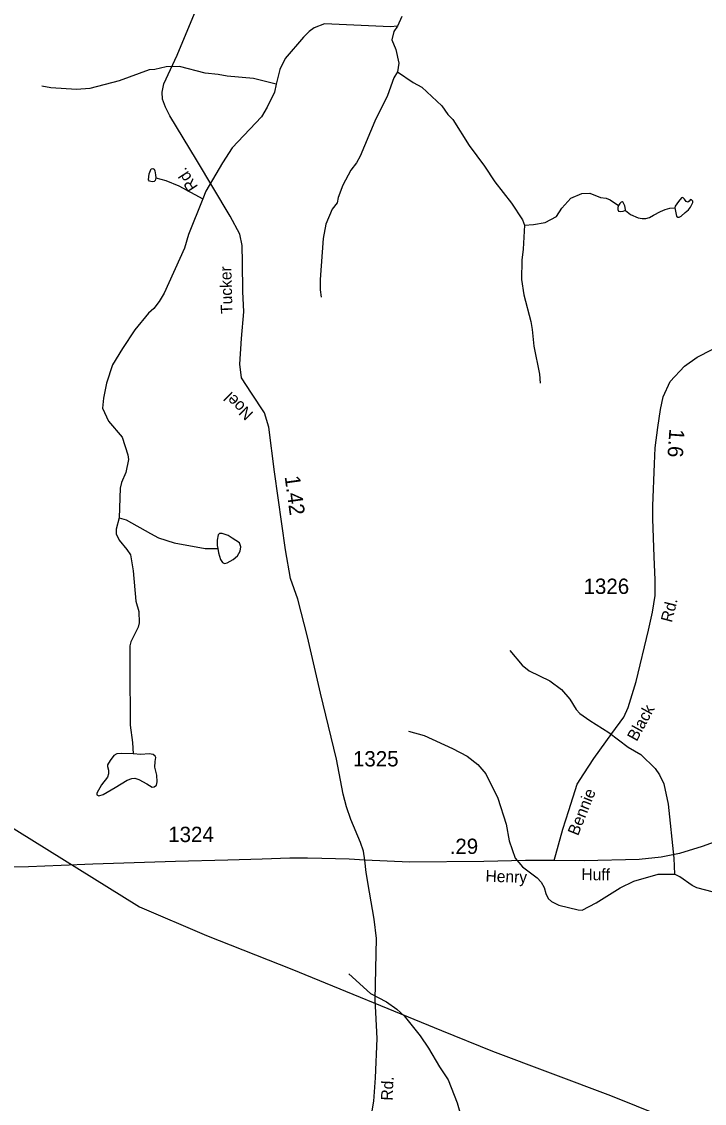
# Model space of a CAD drawing. Extents: x 2056842 to 2160602, y 826753 to 1016856.
# Drawn here: x 2065540 to 2071110, y 977122 to 985944 of the extents above; entities that cross this region are included whole.
import ezdxf

# ---------------------------------------------------------------- set-up
doc = ezdxf.new("R2010")
doc.units = 0
for name, color, linetype in [('Exist Hydrographic Creek Single Shore', 7, 'Continuous'), ('Exist Hydrographic Misc Water Feature', 7, 'Continuous'), ('Exist Road Secondary Mileage Hundredths English Label', 7, 'Continuous'), ('Exist Road Secondary Type 41 Attributed', 7, 'Continuous'), ('Exist Road Secondary Type 51 Attributed', 7, 'Continuous'), ('Exist Road Secondary Type 51 Label', 7, 'Continuous'), ('Exist Road Secondary Type 51 Number Label', 7, 'Continuous'), ('Exist Utilities Electrical Transmission Line', 7, 'Continuous')]:
    doc.layers.add(name, color=color, linetype=linetype)

msp = doc.modelspace()

# ---------------------------------------------------------------- linework, layer by layer
at = {"layer": 'Exist Hydrographic Creek Single Shore'}
for points in [[(2068642.2, 985984.7), (2068606.8, 985906.1)], [(2068606.8, 985906.1), (2068550.9, 985902), (2068010.9, 985925.1), (2067926.9, 985893), (2067885, 985864.7), (2067839, 985816.8), (2067689.4, 985644.3), (2067647.5, 985554.3), (2067615.8, 985434.2)], [(2068606.8, 985906.1), (2068577.1, 985864.1), (2068561.2, 985796.2), (2068593.4, 985718), (2068617.3, 985606.3), (2068605.6, 985534)], [(2068605.8, 985534.3), (2068577.9, 985484.3), (2068524.2, 985342.1), (2068420.4, 985131.9), (2068301.1, 984845.8), (2068271.2, 984791.7), (2068227.3, 984731.7), (2068159.4, 984611.5), (2068121.7, 984509.4), (2068113.7, 984465.4), (2068073.7, 984415.3), (2068022, 984293.3), (2068000.3, 984175.2), (2067976.9, 983841.1), (2067977.1, 983757.2), (2067985.1, 983697.2)], [(2068605.6, 985534), (2068733.8, 985446.4), (2068805.8, 985408.4), (2068968, 985256.7), (2069016.1, 985186.8), (2069058.3, 985144.9), (2069192.7, 984933.1), (2069317.1, 984765.4), (2069401.1, 984637.7), (2069537.6, 984463.9), (2069625.7, 984326.2), (2069641.8, 984284.2)], [(2067615.8, 985434.2), (2067603.9, 985368.5), (2067544, 985246.3), (2067496.4, 985168.2), (2067258.8, 984913.6), (2067178.8, 984793.5), (2067043.4, 984561.4), (2067017.5, 984499.2)], [(2067017.5, 984499.2), (2066900.2, 984207), (2066868.3, 984097.1), (2066702.8, 983728.7), (2066663.1, 983662.6), (2066619.2, 983604.4), (2066575.1, 983566.3), (2066463.6, 983430.1), (2066361.7, 983278), (2066282.1, 983145.8), (2066232.4, 982995.9), (2066208.6, 982873.6), (2066198.6, 982791.8), (2066248.9, 982685.7), (2066359.1, 982556.1), (2066407.3, 982410.1), (2066411.5, 982374.2), (2066391.5, 982268), (2066355.7, 982184.1), (2066343.9, 982140), (2066336.2, 981898)], [(2069642.1, 984284.2), (2069715.6, 984289.1), (2069810.8, 984306.7), (2069905, 984354.3), (2069947.6, 984423.1), (2070020.1, 984503.3), (2070111.5, 984543.1), (2070175.3, 984545.9), (2070264.2, 984509.5), (2070309.3, 984504.5), (2070343, 984490.8), (2070410.6, 984444.4)], [(2069641.8, 984284.2), (2069632.2, 984088.1), (2069620.5, 983998.1), (2069618.9, 983841.9), (2069636.9, 983715.9), (2069693.4, 983498.1), (2069705.5, 983434.2), (2069717.8, 983296.1), (2069766.2, 983068.4), (2069770.3, 982996.4)], [(2066336.2, 981898), (2066312.3, 981805.9), (2066312.5, 981765.9), (2066336.7, 981713.9), (2066398.8, 981640.1), (2066428.7, 981594.2), (2066451, 981466), (2066471.4, 981218.2), (2066495.6, 981132.4), (2066499.9, 981040.1), (2066491.9, 981004.1), (2066432, 980885.9), (2066424.1, 980853.9), (2066422.4, 980678.1), (2066425.4, 980206.1), (2066445.8, 980063.9), (2066449.8, 979973.2)], [(2069522.4, 980813.9), (2069624.7, 980696.1), (2069680.7, 980650.2), (2069849, 980566.5), (2069945, 980496.7), (2070013.3, 980416.9), (2070063.3, 980334.9), (2070095.5, 980301), (2070175.5, 980243.2), (2070331.7, 980147.4), (2070488, 980027.7), (2070591.9, 979967.9), (2070708.2, 979852.1), (2070744.3, 979800.2), (2070780.4, 979728.3), (2070814.6, 979562.3), (2070861.6, 979122.4), (2070865.9, 978990.4)], [(2068695.6, 980158.4), (2068825.6, 980120.7), (2069055.9, 980015.1), (2069176.1, 979953.3), (2069262.2, 979885.5), (2069326.4, 979809.6), (2069424.8, 979609.8), (2069493.1, 979397.9), (2069517.3, 979264), (2069567.5, 979122), (2069625.7, 979052.1), (2069745.9, 978960.3), (2069779.9, 978926.3), (2069803.9, 978882.5), (2069816, 978832.5), (2069836.1, 978792.5), (2069864.2, 978768.5), (2069924.3, 978738.7), (2070080.3, 978701), (2070114.4, 978697), (2070228.2, 978757.3), (2070424, 978879.6), (2070533.9, 978933.8), (2070733.8, 978990.2), (2070865.9, 978990.4)], [(2071186, 978845), (2071050, 978878.8), (2071010, 978898.7), (2070909.8, 978970.5), (2070865.9, 978990.4)]]:
    msp.add_lwpolyline(points, dxfattribs=at)
at = {"layer": 'Exist Hydrographic Misc Water Feature'}
for points in [[(2067615.8, 985434.5), (2067431.9, 985480.1), (2067215.8, 985499.8), (2067143.8, 985513.6), (2067037.8, 985523.5), (2066827.6, 985577.1), (2066719.7, 985574.8), (2066627.7, 985552.7), (2066579.7, 985550.5), (2066335.9, 985462.2), (2066096, 985397.7), (2065988.1, 985389.5), (2065778.1, 985405.2), (2065706, 985417)], [(2066634.4, 984671.1), (2066629.3, 984648.5), (2066620.6, 984641), (2066604.3, 984638.5), (2066584.3, 984642.3), (2066575.5, 984653.6), (2066580.5, 984703.6), (2066595.6, 984742.5), (2066609.3, 984745), (2066620.6, 984740), (2066628.1, 984727.4), (2066631.8, 984693.6), (2066634.4, 984671.1)], [(2066634.4, 984671.1), (2066715.7, 984648.5), (2066823.3, 984603.5), (2067017.7, 984499.3)], [(2070869.9, 984424.4), (2070876.2, 984385.6), (2070883.7, 984358), (2070893.7, 984349.3), (2070905, 984349.3), (2070921.3, 984358), (2070953.8, 984388.1), (2070981.3, 984408.1), (2070997.6, 984430.7), (2071015.1, 984468.2), (2071015.1, 984479.5), (2071006.4, 984490.8), (2070996.4, 984492), (2070987.6, 984480.7), (2070975.1, 984470.7), (2070961.3, 984477), (2070947.5, 984495.8), (2070933.8, 984508.3), (2070922.5, 984507), (2070898.7, 984475.7), (2070871.2, 984438.2), (2070869.9, 984424.4)], [(2070410.6, 984444.4), (2070404.4, 984429.4), (2070403.1, 984411.9), (2070410.6, 984399.3), (2070429.4, 984395.6), (2070448.2, 984399.3), (2070461.9, 984403.1), (2070466.9, 984403.1)], [(2070466.9, 984403.1), (2070466.9, 984413.1), (2070461.9, 984441.9), (2070448.2, 984468.2), (2070440.7, 984473.2), (2070431.9, 984472), (2070419.4, 984460.7), (2070410.6, 984444.4)], [(2070466.9, 984403.1), (2070507, 984370.5), (2070569.6, 984344.2), (2070602.1, 984338), (2070633.4, 984338), (2070662.2, 984346.8), (2070696, 984364.3), (2070753.6, 984396.8), (2070791.1, 984413.1), (2070828.6, 984423.1), (2070869.9, 984424.4)], [(2066336.5, 981898.1), (2066392.5, 981880.2), (2066592.6, 981770.6), (2066656.8, 981732.7), (2066784.7, 981692.9), (2067037, 981647.4), (2067140, 981648.1)], [(2067140, 981648.1), (2067146.2, 981610.5), (2067163.8, 981556.7), (2067178.8, 981531.7), (2067195, 981525.4), (2067217.6, 981529.2), (2067266.4, 981556.7), (2067301.4, 981588), (2067324, 981625.6), (2067329, 981660.6), (2067317.7, 981691.9), (2067258.9, 981732), (2067226.3, 981752.1), (2067176.3, 981769.6), (2067153.7, 981768.3), (2067142.5, 981758.3), (2067135, 981715.7), (2067136.2, 981670.7), (2067140, 981648.1)], [(2066449.8, 979973.2), (2066351.5, 979976.3), (2066317.7, 979972.6), (2066292.7, 979960.1), (2066261.4, 979917.5), (2066241.4, 979883.7), (2066240.1, 979868.6), (2066250.1, 979838.6), (2066250.1, 979808.5), (2066240.1, 979782.2), (2066192.6, 979718.4), (2066152.5, 979650.8), (2066152.5, 979638.2), (2066168.8, 979629.5), (2066205.1, 979640.7), (2066303.9, 979698.3), (2066401.6, 979758.4), (2066440.4, 979771), (2066464.1, 979774.7), (2066496.7, 979763.5), (2066560.5, 979727.1), (2066605.6, 979699.6), (2066621.8, 979702.1), (2066640.6, 979717.1), (2066645.6, 979743.4), (2066641.9, 979798.5), (2066628.1, 979863.6), (2066630.6, 979908.7), (2066635.6, 979941.3), (2066630.6, 979953.8), (2066614.3, 979967.6), (2066579.3, 979971.3), (2066513, 979966.3), (2066449.8, 979973.2)], [(2068209.2, 978179.4), (2068387.6, 978017.9), (2068515.8, 977950.1), (2068599.9, 977890.2), (2068659.9, 977836.4), (2068792.2, 977672.5), (2068860.5, 977572.7), (2068948.7, 977418.9), (2069019, 977313), (2069093.2, 977127.1), (2069173.8, 976841.3), (2069193.9, 976799.3), (2069306.1, 976697.5), (2069500.5, 976469.9), (2069598.7, 976312), (2069637, 976230.1), (2069681.3, 976084.2), (2069769.5, 975942.4), (2069853.8, 975750.5), (2069986.2, 975550.8), (2070050.4, 975410.9), (2070074.6, 975342.9), (2070161.2, 975206.6)]]:
    msp.add_lwpolyline(points, dxfattribs=at)
at = {"layer": 'Exist Road Secondary Type 41 Attributed'}
for points in [[(2068341.3, 979104.3), (2068329.4, 979179.1), (2068305.9, 979250), (2068227.2, 979436.6), (2068189.7, 979538.9), (2068164.2, 979642.1), (2068108.8, 979929.5), (2067977.3, 980466.6), (2067873.3, 980926.2), (2067793.9, 981232.7), (2067734.9, 981403), (2067694.2, 981635.6), (2067603.5, 982272.1), (2067555.9, 982637.7), (2067521.9, 982753.5), (2067415.4, 982913.3), (2067333.8, 983038.2), (2067320.1, 983149.4), (2067333.8, 983360.6), (2067351.9, 983578.5), (2067345.1, 983742.5), (2067342.8, 983978.7), (2067340.6, 984117.2), (2067320.3, 984209.6), (2067240.9, 984357.2), (2066966.8, 984816.9), (2066750.2, 985176.8), (2066713.9, 985247.2), (2066688.9, 985311.9), (2066685.5, 985367.5), (2066701.4, 985436.8), (2066809.7, 985671.2), (2066963.4, 986043)], [(2068371.3, 976882.5), (2068414.4, 977139.1), (2068427.8, 977328.6), (2068441.4, 977651), (2068425.5, 977968.9), (2068434.6, 978467.3), (2068416.7, 978625.1), (2068378.2, 978845.3), (2068351.4, 979004.7), (2068341.3, 979104.3)]]:
    msp.add_lwpolyline(points, dxfattribs=at)
at = {"layer": 'Exist Road Secondary Type 51 Attributed'}
for points in [[(2069883.6, 979102), (2069954.5, 979356.9), (2070005.6, 979511.3), (2070073.6, 979725.8), (2070127.5, 979810.4), (2070209.2, 979934.1), (2070354.9, 980139.1), (2070453.6, 980271.9), (2070488.8, 980349.1), (2070552.8, 980563.1), (2070655.5, 980981.4), (2070688.4, 981126.7), (2070709.9, 981262.9), (2070708.2, 981391.8), (2070700.3, 981580.2), (2070690.7, 981888.5), (2070690.7, 981995.2), (2070704.8, 982338.6), (2070709.4, 982469.1), (2070729.8, 982634.9), (2070751.9, 982780.8), (2070773.5, 982884.1), (2070831.3, 983010.1), (2070947, 983132.7), (2071050.8, 983208.2), (2071173.3, 983270.6)], [(2075214.8, 980852.6), (2074956.2, 980775.5), (2074713.5, 980680.1), (2074525.2, 980589.3), (2074375.5, 980471.2), (2074239.4, 980330.4), (2074160.8, 980256.6), (2073990.7, 980140.8), (2073879.5, 980088.5), (2073666.3, 980038.6), (2073009.5, 979882), (2072585.2, 979779.9), (2072366, 979705.6), (2072152.8, 979619.4), (2071609.1, 979404.5), (2071093, 979216.1), (2070907, 979160.4), (2070759.1, 979129.3), (2070577.7, 979111.2), (2070128.5, 979099.8), (2069883.6, 979102)], [(2068341.3, 979104.3), (2068213.5, 979112.5), (2067990.7, 979119.8), (2067871.9, 979121.6), (2067728.6, 979120.7), (2067503, 979114.3), (2067221.8, 979105.2), (2066796.1, 979094.4), (2066120.5, 979071.4), (2065863.8, 979060.3), (2065594.9, 979051.3), (2064822.6, 979042.2)], [(2069883.6, 979102), (2069651, 979103.2), (2069309.7, 979094.1), (2068704, 979089.5), (2068341.3, 979104.3)]]:
    msp.add_lwpolyline(points, dxfattribs=at)
at = {"layer": 'Exist Utilities Electrical Transmission Line'}
msp.add_lwpolyline([(2059702.8, 982919.5), (2061873.7, 981562.5), (2064887, 979728.1), (2066503, 978725.1), (2067049.4, 978490.1), (2067743.9, 978217.4), (2068964.9, 977715.7), (2069381.2, 977548.4), (2070345.8, 977186.3), (2072885.7, 976163.1), (2073636.5, 975872.4)], dxfattribs=at)

# ---------------------------------------------------------------- texts
at = {"layer": 'Exist Road Secondary Mileage Hundredths English Label'}
for s, rotation, p in [('1.6', 266.0577, (2070825.5, 982625.7)), ('1.42', 277.63723, (2067685.5, 982234.1)), ('.29', 0.42959, (2069032.9, 979154.5))]:
    msp.add_text(s, height=125, rotation=rotation, dxfattribs=at).set_placement(p)
at = {"layer": 'Exist Road Secondary Type 51 Label'}
for s, rotation, p in [('Rd.', 123.12191, (2066982.4, 984597.4)), ('Tucker', 91.55473, (2067261.2, 983561.6)), ('Noel', 135.75484, (2067436.2, 982750.8)), ('Rd.', 75.85701, (2070844.8, 981038.8)), ('Black', 61.26846, (2070557.8, 980068.2)), ('Bennie', 68.18946, (2070079.5, 979298.3)), ('Henry', 358.4092, (2069323.9, 978929.3)), ('Huff', 359.25026, (2070106.5, 978942.8)), ('Rd.', 87.37942, (2068566.1, 977142.3))]:
    msp.add_text(s, height=95, rotation=rotation, dxfattribs=at).set_placement(p)
at = {"layer": 'Exist Road Secondary Type 51 Number Label'}
for s, p in [('1326', (2070124.7, 981276.6)), ('1325', (2068243.5, 979869.4)), ('1324', (2066736.1, 979252.9))]:
    msp.add_text(s, height=125, dxfattribs=at).set_placement(p)

doc.saveas('drawing.dxf')
